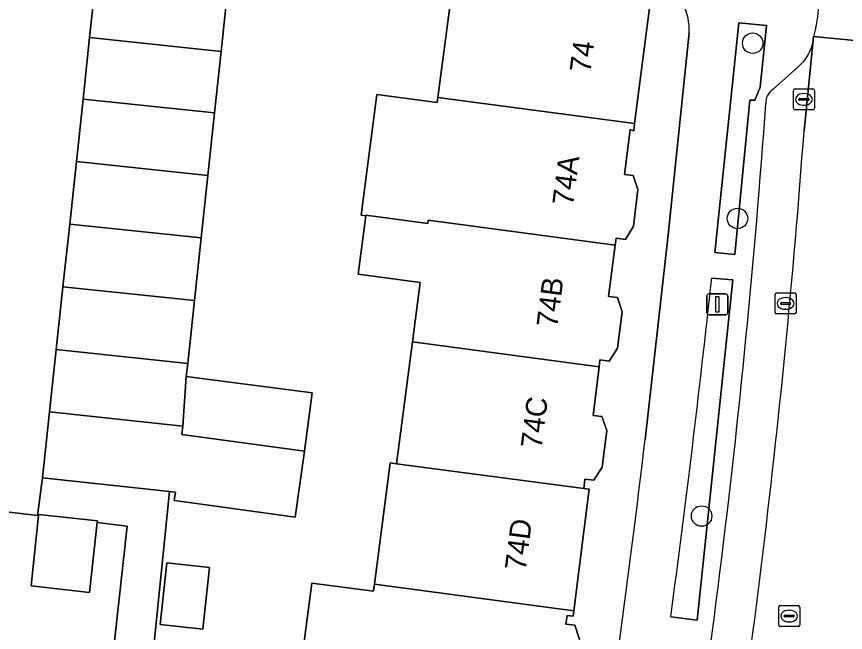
# Model space of a CAD drawing. Extents: x 163008 to 163854, y 382777 to 383982.
# Drawn here: x 163332.24 to 163371.81, y 383285.09 to 383314.49 of the extents above; entities that cross this region are included whole.
import ezdxf

# ---------------------------------------------------------------- set-up
doc = ezdxf.new("R2010")
doc.units = 0
for name, color, linetype in [('IMGEO_Boom', 7, 'Continuous'), ('IMGEO_Erf', 7, 'Continuous'), ('IMGEO_Groenvoorziening', 7, 'Continuous'), ('IMGEO_Haag', 7, 'Continuous'), ('IMGEO_Kolk', 7, 'Continuous'), ('IMGEO_Lichtmast', 7, 'Continuous'), ('IMGEO_Pand', 7, 'Continuous'), ('IMGEO_Pand_nummerreeks', 7, 'Continuous'), ('IMGEO_Parkeervlak_open', 7, 'Continuous'), ('IMGEO_Rijbaan_lokaal_gesloten', 7, 'Continuous'), ('IMGEO_Rijbaan_lokaal_open', 7, 'Continuous'), ('IMGEO_Rioolput', 7, 'Continuous'), ('IMGEO_Voetpad_open', 7, 'Continuous')]:
    doc.layers.add(name, color=color, linetype=linetype)

msp = doc.modelspace()

# ---------------------------------------------------------------- linework, layer by layer
at = {"layer": 'IMGEO_Boom'}
for centre in [(163367.382, 383313.215), (163366.653, 383304.849), (163364.943, 383290.645)]:
    msp.add_circle(centre, 0.489, dxfattribs=at)
at = {"layer": 'IMGEO_Erf'}
for points in [[(163361.776, 383316.761), (163356.656, 383317.295), (163342.638, 383318.756), (163342.331, 383315.88), (163342.004, 383312.818), (163341.691, 383309.886), (163341.372, 383306.902), (163341.053, 383303.919), (163340.733, 383300.927), (163340.413, 383297.933), (163340.346, 383297.301), (163346.345, 383296.52), (163345.983, 383293.743), (163345.543, 383290.588), (163340.487, 383291.293), (163339.771, 383291.392), (163339.826, 383291.786), (163339.549, 383291.816), (163337.671, 383273.302)], [(163345.585, 383281.732), (163346.33, 383287.44), (163349.283, 383287.055), (163349.288, 383287.091), (163349.327, 383287.388), (163350.082, 383293.181), (163350.379, 383293.142), (163351.137, 383298.966), (163351.506, 383301.797), (163348.542, 383302.184), (163348.908, 383304.981), (163348.691, 383305.009), (163349.442, 383310.766), (163352.323, 383310.39), (163352.354, 383310.624), (163352.464, 383311.464), (163353.114, 383316.421)], [(163362.49, 383315.136), (163361.745, 383309.375), (163361.702, 383309.04), (163361.538, 383309.098), (163361.257, 383306.954), (163361.672, 383306.903), (163361.902, 383306.224), (163361.695, 383304.476), (163361.307, 383303.85), (163360.866, 383303.905), (163360.821, 383303.571), (163360.491, 383301.132), (163360.923, 383301.08), (163361.143, 383300.398), (163360.928, 383298.666), (163360.522, 383298.041), (163360.091, 383298.098), (163360.05, 383297.768), (163359.76, 383295.44), (163360.183, 383295.394), (163360.414, 383294.722), (163360.196, 383292.983), (163359.795, 383292.352), (163359.361, 383292.4), (163359.314, 383291.961), (163359.581, 383291.926), (163358.846, 383286.128), (163358.812, 383285.864), (163358.529, 383285.904), (163358.459, 383285.483), (163358.883, 383285.431), (163359.112, 383284.754)], [(163362.246, 383294.299), (163363.342, 383304.07), (163364.353, 383313.716)], [(163253.685, 383276.401), (163334.658, 383264.168), (163337.516, 383290.164), (163336.092, 383290.332), (163336.046, 383289.91), (163335.73, 383287.002), (163332.932, 383287.306), (163333.066, 383288.538), (163333.297, 383290.663), (163333.239, 383290.669), (163327.49, 383291.348), (163315.763, 383292.563), (163315.439, 383289.298), (163312.515, 383289.589), (163310.225, 383289.816), (163310.549, 383293.081), (163304.2, 383293.711), (163303.785, 383290.139), (163300.841, 383290.481), (163298.433, 383290.761), (163298.858, 383294.419)]]:
    msp.add_lwpolyline(points, dxfattribs=at)
msp.add_lwpolyline([(163341.14, 383285.251), (163339.09, 383285.474), (163339.409, 383288.408), (163341.459, 383288.185)], close=True, dxfattribs=at)
for centre, radius, start, end in [((163361.373, 383313.809), 2.981, 358.2034, 51.2085), ((162826.004, 383357.474), 539.95, 351.18512, 353.28089)]:
    msp.add_arc(centre, radius, start, end, dxfattribs=at)
at = {"layer": 'IMGEO_Groenvoorziening'}
msp.add_lwpolyline([(163367.489, 383310.489), (163367.743, 383311.112), (163368.038, 383314.064), (163366.714, 383314.185), (163365.576, 383303.223), (163366.53, 383303.135), (163367.237, 383310.499)], close=True, dxfattribs=at)
msp.add_lwpolyline([(163363.468, 383285.832), (163364.728, 383285.671), (163366.432, 383301.921), (163365.426, 383302.007)], dxfattribs=at)
msp.add_arc((162747.537, 383368.597), 621.467, 352.346783, 353.848958, dxfattribs=at)
at = {"layer": 'IMGEO_Haag'}
msp.add_lwpolyline([(163367.489, 383310.489), (163367.743, 383311.112), (163368.038, 383314.064), (163366.714, 383314.185), (163365.576, 383303.223), (163366.53, 383303.135), (163367.237, 383310.499)], close=True, dxfattribs=at)
msp.add_lwpolyline([(163363.468, 383285.832), (163364.728, 383285.671), (163366.432, 383301.921), (163365.426, 383302.007)], dxfattribs=at)
msp.add_arc((162747.537, 383368.597), 621.467, 352.346783, 353.848958, dxfattribs=at)
at = {"layer": 'IMGEO_Kolk'}
for p, q in [((163369.328, 383310.11), (163369.328, 383310.962)), ((163369.403, 383311.036), (163370.255, 383311.036)), ((163370.329, 383310.962), (163370.329, 383310.11)), ((163369.587, 383310.53), (163369.587, 383310.542)), ((163370.025, 383310.493), (163369.627, 383310.493)), ((163369.63, 383310.579), (163370.028, 383310.579)), ((163369.816, 383310.816), (163369.841, 383310.816)), ((163370.071, 383310.542), (163370.071, 383310.53)), ((163369.839, 383310.256), (163369.814, 383310.256)), ((163370.255, 383310.036), (163369.403, 383310.036)), ((163368.452, 383300.366), (163368.452, 383301.218)), ((163368.527, 383301.292), (163369.379, 383301.292)), ((163368.94, 383301.072), (163368.965, 383301.072)), ((163369.453, 383301.218), (163369.453, 383300.366)), ((163368.711, 383300.786), (163368.711, 383300.798)), ((163369.149, 383300.749), (163368.751, 383300.749)), ((163368.754, 383300.835), (163369.152, 383300.835)), ((163369.195, 383300.798), (163369.195, 383300.786)), ((163369.379, 383300.292), (163368.527, 383300.292)), ((163368.963, 383300.512), (163368.938, 383300.512))]:
    msp.add_line(p, q, dxfattribs=at)
for points in [[(163369.328, 383310.11), (163369.328, 383310.962)], [(163369.403, 383311.036), (163370.255, 383311.036)], [(163370.329, 383310.962), (163370.329, 383310.11)], [(163370.255, 383310.036), (163369.403, 383310.036)], [(163368.452, 383300.366), (163368.452, 383301.218)], [(163368.527, 383301.292), (163369.379, 383301.292)], [(163369.453, 383301.218), (163369.453, 383300.366)], [(163369.379, 383300.292), (163368.527, 383300.292)]]:
    msp.add_lwpolyline(points, dxfattribs=at)
for centre, radius, start, end in [((163369.405, 383310.96), 0.0765, 91.552, 178.448), ((163369.405, 383310.96), 0.0765, 91.552, 178.448), ((163370.253, 383310.96), 0.0765, 1.552, 88.448), ((163370.253, 383310.96), 0.0765, 1.552, 88.448), ((163369.627, 383310.539), 0.0403, 85.8775, 175.7526), ((163369.624, 383310.529), 0.0366, 178.938, 274.7102), ((163370.028, 383310.536), 0.043, 264.8664, 352.4533), ((163370.032, 383310.541), 0.0386, 1.7309, 96.639), ((163369.405, 383310.112), 0.0765, 181.552, 268.448), ((163369.405, 383310.112), 0.0765, 181.552, 268.448), ((163370.253, 383310.112), 0.0765, 271.552, 358.448), ((163370.253, 383310.112), 0.0765, 271.552, 358.448), ((163368.529, 383301.216), 0.0765, 91.552, 178.448), ((163368.529, 383301.216), 0.0765, 91.552, 178.448), ((163369.377, 383301.216), 0.0765, 1.552, 88.448), ((163369.377, 383301.216), 0.0765, 1.552, 88.448), ((163368.751, 383300.795), 0.0403, 85.8775, 175.7526), ((163368.748, 383300.785), 0.0366, 178.938, 274.7102), ((163369.152, 383300.792), 0.043, 264.8664, 352.4533), ((163369.156, 383300.797), 0.0386, 1.7309, 96.639), ((163368.529, 383300.368), 0.0765, 181.552, 268.448), ((163368.529, 383300.368), 0.0765, 181.552, 268.448), ((163369.377, 383300.368), 0.0765, 271.552, 358.448), ((163369.377, 383300.368), 0.0765, 271.552, 358.448)]:
    msp.add_arc(centre, radius, start, end, dxfattribs=at)
for centre, major_axis, ratio, start_param, end_param in [((163369.815, 383310.536), (-0.387, 0.002), 0.722429, 4.712389, 7.853982), ((163369.84, 383310.536), (-0.39, 0.002), 0.717154, 1.570796, 4.712389), ((163368.939, 383300.792), (-0.387, 0.002), 0.722429, 4.712389, 7.853982), ((163368.964, 383300.792), (-0.39, 0.002), 0.717154, 1.570796, 4.712389)]:
    msp.add_ellipse(centre, major_axis=major_axis, ratio=ratio, start_param=start_param, end_param=end_param, dxfattribs=at)
at = {"layer": 'IMGEO_Lichtmast'}
for p, q in [((163365.198, 383300.351), (163365.198, 383301.151)), ((163365.198, 383301.151), (163365.198, 383300.351)), ((163365.298, 383301.251), (163366.088, 383301.251)), ((163366.088, 383301.251), (163365.298, 383301.251)), ((163366.188, 383301.151), (163366.188, 383300.351)), ((163366.188, 383300.351), (163366.188, 383301.151)), ((163366.088, 383300.251), (163365.298, 383300.251)), ((163365.298, 383300.251), (163366.088, 383300.251))]:
    msp.add_line(p, q, dxfattribs=at)
msp.add_lwpolyline([(163365.618, 383301.126), (163365.768, 383301.126), (163365.768, 383300.376), (163365.618, 383300.376), (163365.618, 383301.126)], dxfattribs=at)
for centre, start, end in [((163365.298, 383301.151), 90, 180), ((163365.298, 383301.151), 90, 180), ((163366.088, 383301.151), 0, 90), ((163366.088, 383301.151), 360, 90), ((163365.298, 383300.351), 180, 270), ((163365.298, 383300.351), 180, 270), ((163366.088, 383300.351), 270, 0), ((163366.088, 383300.351), 270, 0)]:
    msp.add_arc(centre, 0.1, start, end, dxfattribs=at)
at = {"layer": 'IMGEO_Pand'}
for points in [[(163335.729, 383313.483), (163342.004, 383312.818), (163342.331, 383315.88), (163336.056, 383316.546)], [(163352.354, 383310.624), (163361.745, 383309.375), (163362.49, 383315.136), (163356.808, 383315.885), (163353.114, 383316.421), (163352.464, 383311.464)], [(163335.729, 383313.483), (163335.415, 383310.55), (163341.691, 383309.886), (163342.004, 383312.818)], [(163335.097, 383307.567), (163341.372, 383306.902), (163341.691, 383309.886), (163335.415, 383310.55)], [(163361.538, 383309.098), (163361.702, 383309.04), (163361.745, 383309.375), (163352.354, 383310.624), (163352.323, 383310.39), (163349.442, 383310.766), (163348.691, 383305.009), (163348.908, 383304.981), (163348.91, 383305), (163351.873, 383304.613), (163351.892, 383304.761), (163360.821, 383303.571), (163360.866, 383303.905), (163361.307, 383303.85), (163361.695, 383304.476), (163361.902, 383306.224), (163361.672, 383306.903), (163361.257, 383306.954)], [(163335.097, 383307.567), (163334.778, 383304.584), (163341.053, 383303.919), (163341.372, 383306.902)], [(163360.821, 383303.571), (163351.892, 383304.761), (163351.873, 383304.613), (163348.91, 383305), (163348.908, 383304.981), (163348.542, 383302.184), (163351.506, 383301.797), (163351.137, 383298.966), (163360.05, 383297.768), (163360.091, 383298.098), (163360.522, 383298.041), (163360.928, 383298.666), (163361.143, 383300.398), (163360.923, 383301.08), (163360.491, 383301.132)], [(163334.458, 383301.591), (163340.733, 383300.927), (163341.053, 383303.919), (163334.778, 383304.584)], [(163334.458, 383301.591), (163334.138, 383298.597), (163340.413, 383297.933), (163340.733, 383300.927)], [(163340.346, 383297.301), (163340.413, 383297.933), (163334.138, 383298.597), (163333.82, 383295.615), (163340.178, 383294.941)], [(163360.183, 383295.394), (163359.76, 383295.44), (163360.05, 383297.768), (163351.137, 383298.966), (163350.379, 383293.142), (163359.314, 383291.961), (163359.361, 383292.4), (163359.795, 383292.352), (163360.196, 383292.983), (163360.414, 383294.722)], [(163340.346, 383297.301), (163340.178, 383294.941), (163340.137, 383294.545), (163345.983, 383293.743), (163346.345, 383296.52)], [(163345.983, 383293.743), (163340.137, 383294.545), (163340.178, 383294.941), (163333.82, 383295.615), (163333.483, 383292.463), (163339.549, 383291.816), (163339.826, 383291.786), (163339.771, 383291.392), (163340.487, 383291.293), (163345.543, 383290.588)], [(163359.581, 383291.926), (163359.314, 383291.961), (163350.379, 383293.142), (163350.082, 383293.181), (163349.327, 383287.388), (163358.846, 383286.128)], [(163336.092, 383290.332), (163336.101, 383290.416), (163333.303, 383290.721), (163333.297, 383290.663), (163333.066, 383288.538), (163332.932, 383287.306), (163335.73, 383287.002), (163336.046, 383289.91)], [(163339.09, 383285.474), (163341.14, 383285.251), (163341.459, 383288.185), (163339.409, 383288.408)], [(163358.883, 383285.431), (163358.459, 383285.483), (163358.529, 383285.904), (163358.812, 383285.864), (163358.846, 383286.128), (163349.327, 383287.388), (163349.288, 383287.091), (163349.283, 383287.055), (163346.33, 383287.44), (163345.585, 383281.732), (163348.836, 383281.308), (163348.866, 383281.541), (163357.787, 383280.342), (163358.058, 383282.451), (163358.49, 383282.39), (163358.907, 383282.996), (163359.112, 383284.754)]]:
    msp.add_lwpolyline(points, close=True, dxfattribs=at)
at = {"layer": 'IMGEO_Parkeervlak_open'}
for points in [[(163369.831, 383309.029), (163370.273, 383313.36)], [(163369.544, 383312.086), (163368.345, 383311)]]:
    msp.add_lwpolyline(points, dxfattribs=at)
for centre, radius, start, end in [((163368.296, 383313.646), 1.997, 308.6629, 351.7796), ((163368.728, 383310.388), 0.722, 122.061, 183.9811), ((162942.185, 383340.698), 426.904, 349.88374, 355.92186), ((162946.37, 383340.015), 424.593, 350.19333, 355.81501), ((163115.319, 383314.225), 258.911, 349.44837, 353.86233)]:
    msp.add_arc(centre, radius, start, end, dxfattribs=at)
at = {"layer": 'IMGEO_Rijbaan_lokaal_gesloten'}
for points in [[(163372.746, 383286.543), (163373.816, 383296.807), (163375.352, 383313.047), (163370.291, 383313.531), (163370.273, 383313.36), (163369.831, 383309.029)], [(163370.291, 383313.531), (163375.352, 383313.047)]]:
    msp.add_lwpolyline(points, dxfattribs=at)
for centre, radius, start, end in [((163364.428, 383315.214), 6.1, 343.9829, 81.213), ((162946.37, 383340.015), 424.593, 350.19333, 355.81501), ((163115.319, 383314.225), 258.911, 349.44837, 353.86233)]:
    msp.add_arc(centre, radius, start, end, dxfattribs=at)
at = {"layer": 'IMGEO_Rijbaan_lokaal_open'}
msp.add_lwpolyline([(163327.49, 383291.348), (163333.239, 383290.669), (163333.483, 383292.463), (163333.82, 383295.615), (163334.138, 383298.597), (163334.458, 383301.591), (163334.778, 383304.584), (163335.097, 383307.567), (163335.415, 383310.55), (163335.729, 383313.483), (163336.056, 383316.546), (163336.363, 383319.426), (163330.432, 383320.051)], dxfattribs=at)
at = {"layer": 'IMGEO_Rioolput'}
for p, q in [((163368.697, 383286.369), (163369.549, 383286.369)), ((163368.622, 383285.443), (163368.622, 383286.295)), ((163369.11, 383286.149), (163369.135, 383286.149)), ((163369.623, 383286.295), (163369.623, 383285.443)), ((163368.881, 383285.863), (163368.881, 383285.875)), ((163369.319, 383285.826), (163368.921, 383285.826)), ((163368.924, 383285.912), (163369.322, 383285.912)), ((163369.133, 383285.589), (163369.108, 383285.589)), ((163369.365, 383285.875), (163369.365, 383285.863)), ((163369.549, 383285.369), (163368.697, 383285.369))]:
    msp.add_line(p, q, dxfattribs=at)
for points in [[(163368.697, 383286.369), (163369.549, 383286.369)], [(163368.622, 383285.443), (163368.622, 383286.295)], [(163369.623, 383286.295), (163369.623, 383285.443)], [(163369.549, 383285.369), (163368.697, 383285.369)]]:
    msp.add_lwpolyline(points, dxfattribs=at)
for centre, radius, start, end in [((163368.699, 383286.293), 0.0765, 91.552, 178.448), ((163368.699, 383286.293), 0.0765, 91.552, 178.448), ((163369.547, 383286.293), 0.0765, 1.552, 88.448), ((163369.547, 383286.293), 0.0765, 1.552, 88.448), ((163368.921, 383285.872), 0.0403, 85.8775, 175.7526), ((163368.918, 383285.862), 0.0366, 178.938, 274.7102), ((163369.322, 383285.869), 0.043, 264.8664, 352.4533), ((163369.326, 383285.874), 0.0386, 1.7309, 96.639), ((163368.699, 383285.445), 0.0765, 181.552, 268.448), ((163368.699, 383285.445), 0.0765, 181.552, 268.448), ((163369.547, 383285.445), 0.0765, 271.552, 358.448), ((163369.547, 383285.445), 0.0765, 271.552, 358.448)]:
    msp.add_arc(centre, radius, start, end, dxfattribs=at)
for centre, major_axis, ratio, start_param, end_param in [((163369.109, 383285.869), (-0.387, 0.002), 0.722429, 4.712389, 7.853982), ((163369.134, 383285.869), (-0.39, 0.002), 0.717154, 1.570796, 4.712389)]:
    msp.add_ellipse(centre, major_axis=major_axis, ratio=ratio, start_param=start_param, end_param=end_param, dxfattribs=at)
at = {"layer": 'IMGEO_Voetpad_open'}
for points in [[(163366.714, 383314.185), (163368.038, 383314.064), (163367.743, 383311.112), (163367.489, 383310.489), (163367.237, 383310.499), (163366.53, 383303.135), (163365.576, 383303.223)], [(163339.549, 383291.816), (163333.483, 383292.463), (163333.239, 383290.669), (163333.297, 383290.663), (163333.303, 383290.721), (163336.101, 383290.416), (163336.092, 383290.332), (163337.516, 383290.164), (163334.658, 383264.168), (163336.64, 383263.869), (163337.461, 383271.272), (163337.671, 383273.302)]]:
    msp.add_lwpolyline(points, close=True, dxfattribs=at)
for points in [[(163364.353, 383313.716), (163363.342, 383304.07), (163362.246, 383294.299)], [(163370.273, 383313.36), (163370.291, 383313.531)], [(163368.345, 383311), (163369.544, 383312.086)], [(163365.426, 383302.007), (163366.432, 383301.921), (163364.728, 383285.671), (163363.468, 383285.832)]]:
    msp.add_lwpolyline(points, dxfattribs=at)
for centre, radius, start, end in [((163364.428, 383315.214), 6.1, 343.9829, 81.213), ((163361.373, 383313.809), 2.981, 358.2034, 51.2085), ((163368.296, 383313.646), 1.997, 308.6629, 351.7796), ((163368.728, 383310.388), 0.722, 122.061, 183.9811), ((162942.185, 383340.698), 426.904, 349.88374, 355.92186), ((162747.537, 383368.597), 621.467, 352.346783, 353.848958), ((162826.004, 383357.474), 539.95, 351.18512, 353.28089)]:
    msp.add_arc(centre, radius, start, end, dxfattribs=at)

# ---------------------------------------------------------------- texts
at = {"layer": 'IMGEO_Pand_nummerreeks'}
for s, rotation, p in [('74', 82.5289, (163359.63, 383311.775)), ('74A', 82.5861, (163358.803, 383305.428)), ('74B', 82.5861, (163358.046, 383299.612)), ('74C', 82.5861, (163357.294, 383293.832)), ('74D', 82.5861, (163356.536, 383288.008))]:
    msp.add_text(s, height=1, rotation=rotation, dxfattribs=at).set_placement(p)

doc.saveas('drawing.dxf')
